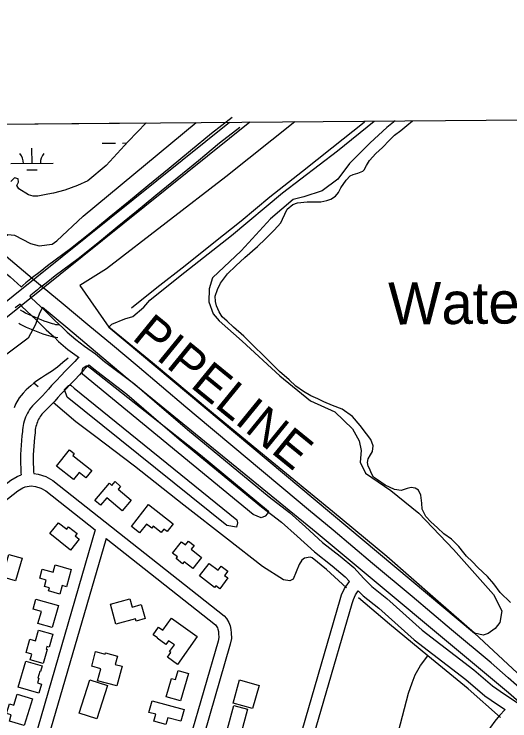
# Model space of a CAD drawing. Extents: x 3568792 to 3606828, y 529143 to 554785.
# Drawn here: x 3571634 to 3572811, y 551302 to 552981 of the extents above; entities that cross this region are included whole.
import ezdxf

# ---------------------------------------------------------------- set-up
doc = ezdxf.new("R2010")
doc.units = 0
for name, color, linetype in [('V-BLDG-OTLN', 7, 'Continuous'), ('V-GRID-FRAM', 7, 'Continuous'), ('V-LEVE-TOET', 7, 'Continuous'), ('V-RAIL-TRAK', 7, 'Continuous'), ('V-RIVR-IDEN', 7, 'Continuous'), ('V-ROAD-CNTR', 7, 'Continuous'), ('V-SITE-VEGE', 7, 'Continuous'), ('V-SURV-LINE', 7, 'Continuous'), ('V-TOPO-SHOR', 7, 'Continuous'), ('V-UTIL-IDEN', 7, 'Continuous'), ('V-WETL-SWMP', 7, 'Continuous')]:
    doc.layers.add(name, color=color, linetype=linetype)

msp = doc.modelspace()

# ---------------------------------------------------------------- linework, layer by layer
at = {"layer": 'V-BLDG-OTLN'}
for points in [[(3571818.8, 551897), (3571804.9, 551879.3), (3571788.8, 551891.9), (3571775.7, 551875.2), (3571735, 551907.1), (3571765.6, 551946), (3571777, 551937.1), (3571773.5, 551932.6)], [(3571912.5, 551826.2), (3571891, 551801), (3571854.3, 551832.3), (3571839.2, 551814.5), (3571826, 551825.8), (3571860.6, 551866.4), (3571866.4, 551861.4), (3571874.1, 551870.4), (3571887.2, 551859.2), (3571881.5, 551852.6)], [(3571953.6, 551815.7), (3572012.2, 551770), (3571998, 551751.7), (3571990.1, 551757.8), (3571983.8, 551749.8), (3571964.8, 551764.6), (3571960.9, 551759.6), (3571948.4, 551769.3), (3571932.2, 551748.6), (3571912.9, 551763.6)], [(3571718.8, 551746.9), (3571739.5, 551772.9), (3571759.2, 551757.2), (3571763.8, 551762.9), (3571783.7, 551747), (3571779.1, 551741.3), (3571788.4, 551733.9), (3571767.8, 551708)], [(3572010.3, 551700.7), (3572031.5, 551727.5), (3572040.9, 551720), (3572048.2, 551729.2), (3572061.6, 551718.5), (3572054.6, 551709.6), (3572079.2, 551690), (3572058.4, 551663.8), (3572038, 551680), (3572034.3, 551675.4), (3572018.8, 551687.7), (3572021.9, 551691.5)], [(3571614, 551670.4), (3571621.8, 551697.7), (3571653.1, 551688.8), (3571637.7, 551635.1), (3571583.1, 551650.7), (3571590.6, 551677.1)], [(3571769.9, 551662), (3571758.7, 551620.8), (3571748.2, 551623.6), (3571742.6, 551603.4), (3571715.9, 551610.7), (3571718, 551618.2), (3571706.6, 551621.3), (3571710.8, 551636.7), (3571695.2, 551641), (3571701, 551662.1), (3571727.1, 551655), (3571731.9, 551672.4)], [(3572097.2, 551676.2), (3572118.6, 551659.8), (3572125.9, 551669.4), (3572141.4, 551657.6), (3572133.9, 551647.8), (3572142, 551641.6), (3572122.5, 551616), (3572113.2, 551623), (3572110.3, 551619.2), (3572074.5, 551646.4)], [(3571679.4, 551567.3), (3571686.2, 551591.4), (3571739.6, 551576.3), (3571724.6, 551523.7), (3571690.9, 551533.3), (3571699, 551561.8)], [(3571876.2, 551531.6), (3571862.8, 551579.6), (3571908.8, 551592.4), (3571914.4, 551572.4), (3571936.1, 551578.5), (3571945.4, 551545.3), (3571923.7, 551539.3), (3571922.3, 551544.5)], [(3571994.3, 551483.8), (3571973.7, 551498.4), (3571974.6, 551499.7), (3571964.5, 551506.9), (3571977, 551524.5), (3571987.1, 551517.3), (3572007.7, 551546.3), (3572069.1, 551502.7), (3572022.1, 551436.4), (3571998.6, 551453.1), (3572006.6, 551464.3), (3572003.4, 551466.6), (3572014.7, 551482.6), (3572000.5, 551492.6)], [(3571692.6, 551517.5), (3571726.1, 551507.8), (3571717.5, 551477.6), (3571712.2, 551479.1), (3571710.3, 551472.3), (3571713.1, 551471.5), (3571703.5, 551438.1), (3571672.5, 551447), (3571676.5, 551460.7), (3571663, 551464.6), (3571672, 551496), (3571685.3, 551492.2)], [(3571879.6, 551456.1), (3571874.4, 551436.4), (3571890.7, 551432), (3571878.4, 551385.4), (3571832.4, 551397.6), (3571839.9, 551426.1), (3571818.6, 551431.8), (3571827.9, 551466.8), (3571850.4, 551460.9), (3571851.1, 551463.7)], [(3571662.2, 551443.7), (3571700.9, 551432.5), (3571697.1, 551419.3), (3571695.3, 551419.8), (3571690.5, 551403.3), (3571693.1, 551402.5), (3571690.2, 551392.3), (3571699.2, 551389.7), (3571692.9, 551368.1), (3571644.3, 551382.2)], [(3572048, 551414.6), (3572029.3, 551349.6), (3571995.4, 551359.4), (3572007.9, 551402.9), (3572017.2, 551400.2), (3572023.4, 551421.7)], [(3571813.7, 551399.9), (3571855.8, 551386.5), (3571830.7, 551307.3), (3571788.5, 551320.7)], [(3572169.7, 551399.3), (3572215.9, 551386.4), (3572200.6, 551331.4), (3572154.4, 551344.2)], [(3571641.3, 551365.6), (3571677.6, 551354.7), (3571658.5, 551290.8), (3571623, 551301.3), (3571627.5, 551316.4), (3571616.4, 551319.7), (3571623.1, 551342.4), (3571633.4, 551339.3)], [(3572037.9, 551329.3), (3572030.3, 551301.2), (3571999.1, 551309.7), (3571994.8, 551293.8), (3571966, 551301.7), (3571970.5, 551318), (3571954.3, 551322.4), (3571961.8, 551350)], [(3572188.4, 551329.6), (3572173.1, 551274), (3572140.7, 551282.9), (3572156, 551338.5)]]:
    msp.add_lwpolyline(points, close=True, dxfattribs=at)
at = {"layer": 'V-GRID-FRAM'}
msp.add_lwpolyline([(3570936, 552713.8), (3602582.8, 552980.8), (3602744.1, 534798.4), (3571081.5, 534531.3), (3570936, 552713.8)], dxfattribs=at)
at = {"layer": 'V-LEVE-TOET'}
for points in [[(3570942.9, 551847.5), (3571158, 552020.4), (3571363, 552177.3), (3571494.2, 552295.5), (3571498.9, 552298.6), (3571595.5, 552383.4), (3571597.5, 552411.6), (3571602.1, 552432.4), (3571614, 552452.3), (3571619.5, 552457.7), (3571634.9, 552455.8), (3571672.9, 552435.7), (3571693.8, 552430.1), (3571724.6, 552434.5), (3571735.6, 552442.6), (3571798.5, 552501.3), (3572066.8, 552723.3)], [(3572300.8, 552725.3), (3572137.3, 552594.1), (3571854, 552375.9), (3571790.3, 552336.3)], [(3571790.3, 552336.3), (3571858.8, 552237.4), (3572727.2, 551510.6), (3573088.5, 551174.8), (3573386.8, 550900), (3573516.6, 550791.9), (3573506.4, 550779.9), (3573499.1, 550772.6), (3572994.9, 551205.5), (3572807.7, 551369.1), (3572351.7, 551749.6), (3571898.3, 552119.6), (3571761.8, 552234.3), (3571702, 552283.9), (3571694.2, 552270.7), (3571685, 552243.7), (3571667.8, 552210.8)], [(3571667.8, 552210.8), (3571531.1, 552109), (3571415.4, 552012.4), (3571235.9, 551877.2), (3570944.5, 551647)]]:
    msp.add_lwpolyline(points, dxfattribs=at)
at = {"layer": 'V-RAIL-TRAK'}
for points in [[(3571687.5, 552344.1), (3571625.9, 552396.4), (3571575.4, 552439), (3571516.8, 552488.1), (3571458, 552536.9)], [(3573044.9, 551190.3), (3573005.7, 551226.4), (3572966.3, 551262.4), (3572926.7, 551298.2), (3572887, 551333.8), (3572847.1, 551369.3), (3572807.1, 551404.6), (3572766.9, 551439.7), (3572672.9, 551518.4), (3572579.1, 551597.3), (3572485.4, 551676.3), (3572391.8, 551755.4), (3572333.3, 551803.8), (3572275, 551852.3), (3572216.7, 551900.9), (3572158.5, 551949.6), (3572100.4, 551998.3), (3572042.3, 552047.2), (3571984.4, 552096.2), (3571926.2, 552145.3), (3571867.9, 552194.3), (3571809.5, 552243.1), (3571750.9, 552291.7), (3571687.5, 552344.1)]]:
    msp.add_lwpolyline(points, dxfattribs=at)
at = {"layer": 'V-ROAD-CNTR'}
for points in [[(3571678.3, 552355.9), (3571696, 552369.8), (3571713.9, 552383.6), (3571731.9, 552397.2), (3571749.9, 552410.7), (3571767.8, 552423.8), (3571813.9, 552460.9), (3571860, 552498.4), (3571906, 552536.1), (3571951.9, 552574.1), (3572002.5, 552615.2), (3572052.8, 552656.5), (3572103.2, 552698.1), (3572151.7, 552735.9)], [(3571226.3, 552718.3), (3571251.2, 552698.4), (3571286.6, 552669.8), (3571318.6, 552644.6), (3571348.9, 552616.8), (3571381.4, 552591.1), (3571412, 552564), (3571439.7, 552535.1), (3571466.8, 552513.8), (3571500.1, 552490.1), (3571534, 552460.4), (3571553.9, 552434.8), (3571570.8, 552407), (3571585.2, 552390.5), (3571603, 552375.3), (3571624.9, 552356.9), (3571642, 552340.7), (3571650.8, 552332.7)], [(3571696.7, 552332.3), (3571714.4, 552346.1), (3571732.1, 552359.7), (3571749.9, 552373.2), (3571767.8, 552386.6), (3571786.1, 552400), (3571832.8, 552437.6), (3571879, 552475.2), (3571925.1, 552513), (3571971, 552550.9), (3572021.4, 552592), (3572071.9, 552633.3), (3572122, 552674.7), (3572170.1, 552712.3)], [(3571677.8, 552355.6), (3571670.1, 552349.1), (3571662.5, 552342.6), (3571654.8, 552336), (3571650.8, 552332.6)], [(3571697.2, 552332.7), (3571689.5, 552326.2), (3571681.9, 552319.7), (3571674.2, 552313.2), (3571671.9, 552311.2)], [(3571671.3, 552310.7), (3571674.6, 552306.8), (3571707.7, 552276.3), (3571730.8, 552253), (3571750.1, 552235.7), (3571760.1, 552225.4), (3571780.7, 552208), (3571801.8, 552192.5), (3571827.5, 552173.7), (3571849.2, 552155.9), (3571920.6, 552101.5), (3571979.5, 552051.3), (3572045.7, 551994.1), (3572240.1, 551834.2), (3572288.2, 551796.9), (3572326.2, 551763.3), (3572366.7, 551726.2), (3572408.6, 551693.4), (3572440.8, 551666.2), (3572464.4, 551640.1), (3572483.3, 551621.4), (3572519.4, 551592.6), (3572603, 551517.6), (3572725.9, 551423.5), (3572770.3, 551385.2), (3572798.6, 551365.9), (3572838.4, 551339.6)], [(3571648.4, 552292.3), (3571645.2, 552289.9), (3571636.9, 552283.5)], [(3571647.9, 552291.9), (3571652.7, 552286.1), (3571686.9, 552254.6), (3571710.1, 552231.3), (3571729.2, 552214.1), (3571739.6, 552203.4), (3571762.1, 552184.4), (3571784.1, 552168.3), (3571788.4, 552165.2)], [(3571741.7, 552242), (3571737.2, 552242.5), (3571733.2, 552243.1), (3571729.2, 552244), (3571725.3, 552245.1), (3571721.1, 552246.5), (3571713.3, 552249.1), (3571705.7, 552251.8), (3571698.2, 552254.6), (3571690.7, 552257.6), (3571683.4, 552260.7), (3571676.1, 552264), (3571668.8, 552267.4), (3571661.7, 552270.9), (3571654.7, 552274.6), (3571649.6, 552277.4)], [(3571738.5, 552212.2), (3571733.2, 552212.7), (3571727.6, 552213.6), (3571722.1, 552214.8), (3571716.6, 552216.3), (3571711.5, 552218), (3571703.5, 552220.7), (3571695.3, 552223.6), (3571687.3, 552226.7), (3571679.3, 552229.9), (3571671.4, 552233.2), (3571663.5, 552236.7), (3571655.8, 552240.4), (3571648.2, 552244.2), (3571645.4, 552245.6)], [(3571787.4, 552165.8), (3571778.3, 552156.1), (3571767.5, 552144.6), (3571756.5, 552133.2), (3571745.6, 552121.7), (3571734.6, 552110.3), (3571723.2, 552098.6), (3571715.8, 552090.1), (3571708.7, 552082.1), (3571701.4, 552074.3), (3571693.9, 552066.6), (3571686.4, 552059.1), (3571677.7, 552050.7), (3571674.1, 552046), (3571671.2, 552041.7), (3571668.5, 552037.3), (3571666, 552032.8), (3571663.7, 552028.2), (3571661.7, 552023.4), (3571659.9, 552018.6), (3571658.3, 552013.7), (3571657, 552008.7), (3571655.9, 552003.7), (3571655, 551998.6), (3571654.4, 551993.5), (3571654.1, 551989.1), (3571652.8, 551978.8), (3571651.7, 551967.9), (3571650.9, 551956.9), (3571650.2, 551946), (3571649.8, 551935), (3571649.7, 551924.1), (3571649.7, 551913.1), (3571650.1, 551902.2), (3571650.6, 551891.2), (3571650.9, 551886.3)], [(3571811.7, 552147.9), (3571811.1, 552147.2), (3571800.2, 552135.6), (3571789.2, 552124), (3571778.2, 552112.4), (3571767.2, 552100.9), (3571756.1, 552089.5), (3571745.3, 552078.4), (3571738.3, 552070.3), (3571730.8, 552061.9), (3571723.1, 552053.7), (3571715.3, 552045.6), (3571707.3, 552037.6), (3571700.2, 552030.7), (3571698.4, 552028.5), (3571696.4, 552025.4), (3571694.4, 552022.2), (3571692.6, 552019), (3571691, 552015.6), (3571689.5, 552012.2), (3571688.2, 552008.8), (3571687.1, 552005.2), (3571686.1, 552001.6), (3571685.3, 551998), (3571684.7, 551994.3), (3571684.3, 551990.7), (3571684, 551986.2), (3571682.6, 551975.4), (3571681.6, 551965.2), (3571680.8, 551954.9), (3571680.2, 551944.6), (3571679.8, 551934.3), (3571679.7, 551924), (3571679.7, 551913.7), (3571680, 551903.3), (3571680.5, 551893), (3571680.8, 551889.6)], [(3571811.6, 552147.9), (3571830.6, 552132.4), (3571901.8, 552078.2), (3571960, 552028.5), (3572026.4, 551971.2), (3572221.4, 551810.7), (3572269.1, 551773.8), (3572306.1, 551741), (3572347.3, 551703.3), (3572389.7, 551670.1), (3572419.9, 551644.6), (3572430.3, 551633.1)], [(3570943.3, 551340.7), (3571160.9, 551512.7), (3571626.3, 551873.5), (3571641.4, 551882.3), (3571651.2, 551886.4)], [(3571681, 551889.6), (3571691.3, 551888.5), (3571709.9, 551882.9), (3571726.6, 551873.4), (3572133.1, 551551.8), (3572138.9, 551545), (3572144.1, 551535.8), (3572146.9, 551528.1), (3572148.9, 551518.8), (3572149.7, 551511.4), (3572150.1, 551498), (3572147.6, 551484.4), (3572011.6, 551015), (3571967.8, 550855.4)], [(3571579.5, 551799.2), (3571643.2, 551848.6), (3571654.9, 551855.4), (3571660.6, 551857.9), (3571674.6, 551860.1), (3571685.3, 551859), (3571698, 551855.1), (3571709.8, 551848.5), (3571827.1, 551755.7)], [(3571827.1, 551755.7), (3571594.4, 550955.6)], [(3571852.5, 551735.6), (3571623.4, 550947.8)], [(3571852.5, 551735.6), (3572112.2, 551530.2), (3572114.2, 551527.8), (3572116.8, 551523.2), (3572118.1, 551519.8), (3572119.3, 551514.1), (3572119.8, 551509.4), (3572120, 551500.3), (3572118.4, 551491.3), (3571982.8, 551023.1), (3571938.9, 550863.1)], [(3572178.4, 550797.9), (3572273.5, 551126.8), (3572408.1, 551590.2), (3572411.9, 551601.6), (3572418.5, 551616.5), (3572430.3, 551633.1)], [(3572207.1, 550789.4), (3572302.3, 551118.5), (3572436.7, 551581.3), (3572439.9, 551590.7), (3572444.7, 551601.5), (3572451.3, 551610.8)], [(3572451.3, 551610.8), (3572463.3, 551598.9), (3572500.1, 551569.7), (3572583.8, 551494.5), (3572707, 551400.3), (3572752, 551361.4), (3572781.9, 551341), (3572800.1, 551328.9)], [(3572800.1, 551328.9), (3572786.9, 551314.9), (3572775.4, 551301.1), (3572765.2, 551287), (3572752.7, 551266.8), (3572745.8, 551252.1), (3572733.7, 551222.4), (3572724.6, 551187.2), (3572714.8, 551153.3), (3572640.6, 550886.5), (3572578.7, 550679.3)]]:
    msp.add_lwpolyline(points, dxfattribs=at)
at = {"layer": 'V-SITE-VEGE'}
for p, q in [((3572402.2, 552656.3), (3572489.2, 552726.9)), ((3572489.2, 552726.9), (3572539.2, 552727.3)), ((3572539.2, 552727.3), (3572519.3, 552711.7)), ((3572519.3, 552711.7), (3572479.9, 552674.8)), ((3572479.9, 552674.8), (3572430.7, 552626.1)), ((3572271.6, 552556.3), (3572402.2, 552656.3)), ((3572430.7, 552626.1), (3572402.6, 552588.5)), ((3572402.6, 552588.5), (3572365.3, 552560.7)), ((3572150.1, 552454.8), (3572271.6, 552556.3)), ((3572365.3, 552560.7), (3572321.9, 552546.9)), ((3572296.7, 552540.1), (3572243.3, 552494.9)), ((3572321.9, 552546.9), (3572296.7, 552540.1)), ((3572243.3, 552494.9), (3572173, 552418.3)), ((3572028.7, 552358.9), (3572150.1, 552454.8)), ((3572173, 552418.3), (3572105.6, 552354.3)), ((3571956.3, 552301.2), (3572028.7, 552358.9)), ((3572105.6, 552354.3), (3572097, 552328.5)), ((3572097, 552328.5), (3572096.2, 552297.7)), ((3571942.3, 552284.5), (3571956.3, 552301.2)), ((3571916.3, 552262.9), (3571942.3, 552284.5)), ((3572096.2, 552297.7), (3572107.2, 552269)), ((3572107.2, 552269), (3572121.1, 552252.1)), ((3571866.5, 552244.3), (3571897.4, 552256.8)), ((3571897.4, 552256.8), (3571916.3, 552262.9)), ((3572121.1, 552252.1), (3572175.4, 552204.3)), ((3571858.8, 552237.4), (3571866.5, 552244.3)), ((3571962.6, 552152.9), (3571858.8, 552237.4)), ((3572175.4, 552204.3), (3572265.2, 552121.3)), ((3572103.3, 552035.4), (3571962.6, 552152.9)), ((3572265.2, 552121.3), (3572337.7, 552062.2)), ((3572337.7, 552062.2), (3572395.6, 552036.1)), ((3572237.7, 551924.3), (3572103.3, 552035.4)), ((3572395.6, 552036.1), (3572438, 551996)), ((3572438, 551996), (3572453.3, 551967.2)), ((3572453.3, 551967.2), (3572458.1, 551944.1)), ((3572458.1, 551944.1), (3572455.8, 551916.9)), ((3572390.2, 551799.7), (3572237.7, 551924.3)), ((3572455.8, 551916.9), (3572468.3, 551890.2)), ((3572468.3, 551890.2), (3572528.9, 551849.4)), ((3572528.9, 551849.4), (3572595.1, 551795.2)), ((3572519, 551692.8), (3572390.2, 551799.7)), ((3572595.1, 551795.2), (3572677.2, 551709.5)), ((3572677.2, 551709.5), (3572772.5, 551602.7)), ((3572634.6, 551591.5), (3572519, 551692.8)), ((3572772.5, 551602.7), (3572791.8, 551563.4)), ((3572727.2, 551510.6), (3572634.6, 551591.5)), ((3572791.8, 551563.4), (3572787.5, 551536.2)), ((3572787.5, 551536.2), (3572776.2, 551521.5)), ((3572776.2, 551521.5), (3572760.1, 551509.7)), ((3572747.5, 551505.6), (3572727.2, 551510.6)), ((3572760.1, 551509.7), (3572747.5, 551505.6))]:
    msp.add_line(p, q, dxfattribs=at)
for points in [[(3571817.9, 552138.5), (3572076.7, 551933.8), (3572238.6, 551800.3), (3572235.8, 551794.9), (3572230.3, 551788.6), (3572221.2, 551784.1), (3572202.2, 551792.3), (3571797, 552125.9), (3571796.1, 552132.2), (3571797.1, 552139.5), (3571805.3, 552145.8), (3571808.9, 552145.8)], [(3571776.8, 552092.4), (3572163.1, 551779.8), (3572164.9, 551772.6), (3572162.1, 551762.6), (3572139.4, 551766.3), (3571760.4, 552070.7), (3571754.1, 552088.9), (3571763.2, 552098.8), (3571768.7, 552099.7)]]:
    msp.add_lwpolyline(points, close=True, dxfattribs=at)
at = {"layer": 'V-SURV-LINE'}
for points in [[(3571575.3, 552266.2), (3572145.6, 552724)], [(3572194.1, 552724.4), (3571594.1, 552242.8)]]:
    msp.add_lwpolyline(points, dxfattribs=at)
at = {"layer": 'V-TOPO-SHOR'}
msp.add_line((3571691.1, 552095.4), (3571681.2, 552104.5), dxfattribs=at)
for points in [[(3571912.7, 552283.3), (3571973.1, 552331.3), (3572040.1, 552383.6), (3572108.4, 552438.2), (3572173.2, 552490.1), (3572241.6, 552546.9), (3572319.1, 552607.5), (3572388.8, 552663.4), (3572465, 552724.5), (3572468, 552726.7)], [(3572485, 551942.3), (3572486.6, 551955.7), (3572480.8, 551970.7), (3572470.6, 551983.8), (3572455.7, 552004), (3572437.6, 552025.4), (3572413.3, 552042.8), (3572390.4, 552051.6), (3572369.6, 552060), (3572355, 552066.8), (3572338.5, 552074.4), (3572321.2, 552084.7), (3572303.1, 552097.4), (3572287, 552112.1), (3572264.6, 552131.9), (3572250.1, 552146.2), (3572232.4, 552163.6), (3572222.2, 552173.9), (3572207.3, 552188.2), (3572179.8, 552215.9), (3572155.1, 552237), (3572139.8, 552251.2), (3572128.4, 552261.9), (3572120.9, 552273.4), (3572114.7, 552288), (3572112.4, 552298.3), (3572112, 552310.9), (3572117.2, 552326.7), (3572124.4, 552342), (3572141.1, 552364), (3572160.5, 552383.3), (3572181.9, 552402.5), (3572212.4, 552429.2), (3572231.4, 552447.2), (3572251.6, 552468), (3572267.5, 552485.3), (3572271.5, 552493.9), (3572282.6, 552517.2), (3572295.7, 552528.5), (3572307.2, 552532.4), (3572329.7, 552535.1), (3572347.4, 552534.6), (3572362.8, 552535.3), (3572376.6, 552538), (3572386.5, 552541.1), (3572397.2, 552548.2), (3572404.3, 552557.2), (3572410.3, 552568.2), (3572422.6, 552586.3), (3572432.1, 552596.5), (3572439.2, 552600), (3572450.3, 552602.7), (3572462.1, 552607.8), (3572465.3, 552610.9), (3572470.5, 552621.6), (3572478, 552633), (3572493.1, 552649.5), (3572508.9, 552664), (3572525.2, 552681.3), (3572537.1, 552693.4), (3572552.5, 552704.4), (3572566.8, 552716.5), (3572580.2, 552727.7)], [(3571762.8, 552163.6), (3571750.2, 552153.5), (3571737.2, 552142.6), (3571722.8, 552132.1), (3571708.8, 552123), (3571699.2, 552117.3), (3571685.7, 552108.2), (3571681.2, 552104.5), (3571673.7, 552098.2), (3571663.1, 552088.7), (3571655.8, 552080.6), (3571646.6, 552069.6), (3571637.9, 552054.2), (3571634.5, 552045.6)], [(3572423.8, 551617.8), (3572376.2, 551661.9), (3572341.9, 551689.4), (3572336.8, 551690.6), (3572323.7, 551688.3), (3572317, 551683.6), (3572311.4, 551673.3), (3572296.6, 551639), (3572288.6, 551635.1), (3572273.6, 551637.5), (3572223.6, 551669), (3572141.2, 551733.4), (3572037.2, 551814.2), (3571919.9, 551907.3), (3571825.3, 551978.9), (3571780.8, 552012.7), (3571727.3, 552058.1)], [(3572482.7, 551889.9), (3572477.7, 551901.3), (3572474.5, 551907.3), (3572473.4, 551916), (3572475, 551924.2), (3572480.2, 551933.7), (3572485, 551942.3)], [(3572812.6, 551583.4), (3572788.2, 551606.8), (3572773.3, 551627.4), (3572758.4, 551644.8), (3572734.9, 551666.2), (3572722.7, 551680.1), (3572708.6, 551693.6), (3572701.9, 551701.1), (3572690.1, 551716.5), (3572672.9, 551734), (3572654.4, 551746.7), (3572639.5, 551760.5), (3572623.8, 551775.2), (3572612, 551787.9), (3572605.3, 551800.1), (3572603.4, 551805.3), (3572601.9, 551819.1), (3572599.6, 551838), (3572594.5, 551850.3), (3572586.7, 551855.1), (3572576.8, 551856.7), (3572567.4, 551854), (3572553.5, 551849.7), (3572537.4, 551851.4), (3572515.3, 551861.7), (3572497.2, 551874.4), (3572487.8, 551881.2), (3572482.7, 551889.9)], [(3572789.2, 551310.4), (3572712.1, 551378.4), (3572616.4, 551456.7), (3572525.8, 551531.9), (3572451.7, 551594.7)], [(3572387.9, 550745.2), (3572415.6, 550837.3), (3572438.3, 550909.6), (3572454.8, 550964), (3572479.9, 551061.3), (3572506.7, 551151.6), (3572525.8, 551206.9), (3572546.8, 551276.6), (3572570.5, 551368.2), (3572579, 551392.8), (3572586.1, 551411.6), (3572599.4, 551433.5), (3572616.4, 551456.7)]]:
    msp.add_lwpolyline(points, dxfattribs=at)
at = {"layer": 'V-WETL-SWMP'}
for p, q in [((3571563.2, 552719.1), (3571947.8, 552722.3)), ((3571947.8, 552722.3), (3571905.1, 552678.4)), ((3571843.4, 552674.2), (3571875.4, 552674.5)), ((3571905.1, 552678.4), (3571852.8, 552621.2)), ((3571891.4, 552674.6), (3571901.6, 552674.7)), ((3571676.8, 552626.3), (3571676.5, 552662.3)), ((3571626.8, 552625.9), (3571726.8, 552626.8)), ((3571852.8, 552621.2), (3571809.2, 552584.7)), ((3571664.9, 552610.8), (3571688.9, 552611)), ((3571635.6, 552591.8), (3571626.7, 552583.3)), ((3571644.1, 552589.5), (3571635.6, 552591.8)), ((3571644.5, 552581.7), (3571644.1, 552589.5)), ((3571641.1, 552574), (3571644.5, 552581.7)), ((3571645.9, 552566.2), (3571641.1, 552574)), ((3571785.1, 552573.6), (3571754.6, 552562.7)), ((3571809.2, 552584.7), (3571785.1, 552573.6)), ((3571668.1, 552551.2), (3571645.9, 552566.2)), ((3571714.1, 552553.2), (3571690.3, 552548.5)), ((3571727.8, 552555.7), (3571714.1, 552553.2)), ((3571754.6, 552562.7), (3571727.8, 552555.7)), ((3571679.9, 552548.2), (3571668.1, 552551.2)), ((3571690.3, 552548.5), (3571679.9, 552548.2))]:
    msp.add_line(p, q, dxfattribs=at)
for centre, start, end in [((3571621.5, 552626.4), 359.7115, 41.2552), ((3571732, 552627.3), 139.7115, 181.2552)]:
    msp.add_arc(centre, 35.2, start, end, dxfattribs=at)

# ---------------------------------------------------------------- texts
at = {"layer": 'V-RIVR-IDEN'}
msp.add_text('Water', height=100, rotation=0.5131, dxfattribs=at).set_placement((3572522.9, 552243.3))
at = {"layer": 'V-UTIL-IDEN'}
msp.add_text('PIPELINE', height=83, rotation=320.8177, dxfattribs=at).set_placement((3571911.6, 552209.7))

doc.saveas('drawing.dxf')
